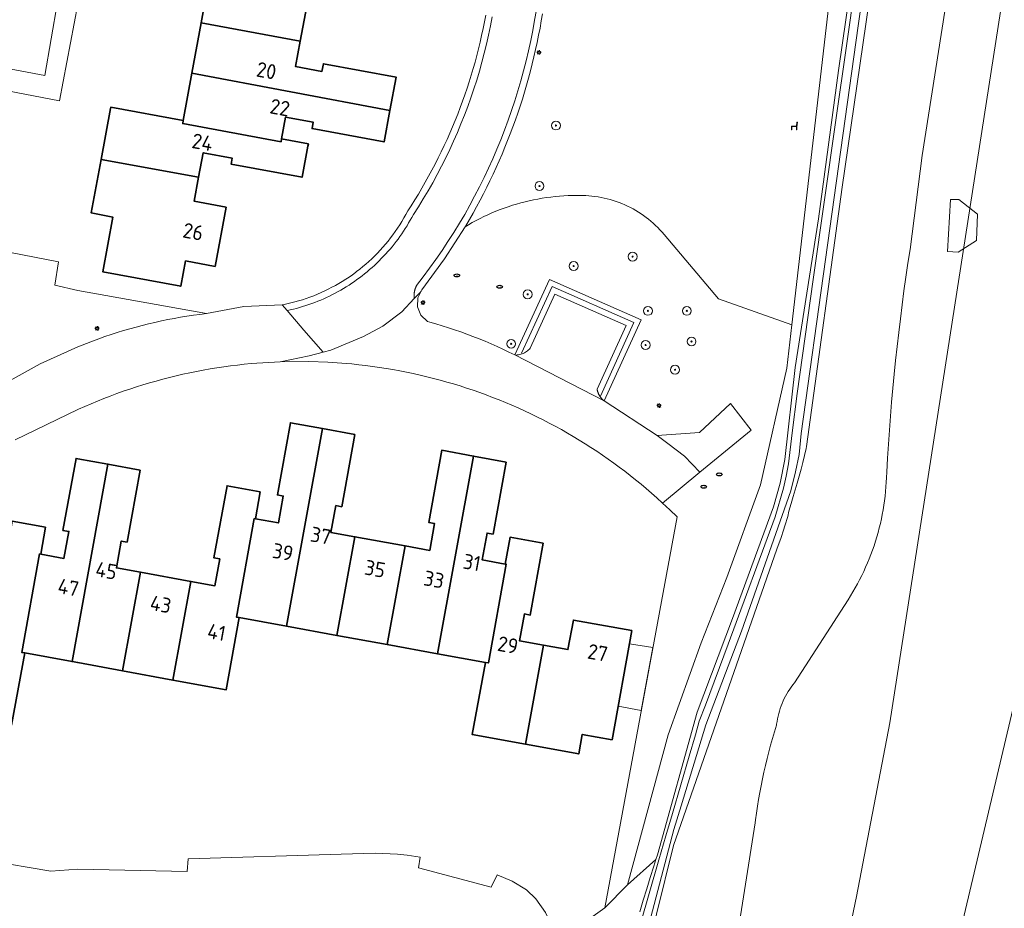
# Model space of a CAD drawing. Header units: metres. Extents: x 152610 to 160096, y 456114 to 462495.
# Tile 921 of 938: x 158995 to 159083, y 460601 to 460680. Entities that reach past the tile are written whole.
import ezdxf
from ezdxf.enums import TextEntityAlignment as Align

# ---------------------------------------------------------------- set-up
doc = ezdxf.new("R2010")
doc.units = ezdxf.units.M
doc.header["$LTSCALE"] = 0.5
doc.layers.get('0').update_dxf_attribs({"linetype": 'CONTINUOUS'})
for name, color, linetype, lineweight in [('B-PV-GK-BESCHOEIING-G', 251, 'GK-BESCHOEIING-SO', 18), ('B-PV-GR-BEPLANTING_CULTUUR_BOSPLANTSOEN-GV', 251, 'CONTINUOUS', 18), ('B-PV-GR-BOOM-S', 251, 'CONTINUOUS', 25), ('B-PV-GR-BOS_LOOF-GV', 251, 'CONTINUOUS', 13), ('B-PV-IE-MEUBILAIR-S', 251, 'CONTINUOUS', 25), ('B-PV-IE-MEUBILAIR_WEGMEUBILAIR-S', 251, 'CONTINUOUS', 25), ('B-PV-IE-TERREINAFSCHEIDING_KUNSTMATIG_MUUR-G', 251, 'IE-TERREINAFSCHEIDING_KUNSTMATIG-SO', 18), ('B-PV-OG-BEBOUWING-GV', 6, 'CONTINUOUS', 35), ('B-PV-OG-BEBOUWING-T18', 1, 'CONTINUOUS', 18), ('B-PV-OG-BEBOUWING_BUNKER-GV', 251, 'CONTINUOUS', 18), ('B-PV-OG-BEBOUWING_OVERBOUWING-GV', 251, 'CONTINUOUS', 18), ('B-PV-OG-TERREIN_BEGROEID-GV', 251, 'CONTINUOUS', 18), ('B-PV-OG-TERREIN_OEVER-GV', 251, 'CONTINUOUS', 18), ('B-PV-OG-WATER_SLOOT-GV', 251, 'CONTINUOUS', 18), ('B-PV-VH-HALFVERHARDING_GRAVEL-GV', 251, 'CONTINUOUS', 18), ('B-PV-VH-OPENVERHARDING_BETONELEMENT-GV', 251, 'CONTINUOUS', 18), ('B-PV-VH-OPENVERHARDING_BETONSTRAATSTEEN-GV', 251, 'CONTINUOUS', 18), ('B-PV-VH-OPENVERHARDING_STRAATBAKSTEEN-GV', 251, 'CONTINUOUS', 18)]:
    doc.layers.add(name, color=color, linetype=linetype, lineweight=lineweight)
doc.styles.add('NLCS-ISO', font='NLCS-ISO.ttf')
doc.styles.add('NLCS-ISO-M750-T18', font='NLCS-ISO.ttf', dxfattribs={"height": 1.35})
doc.linetypes.add('GK-BESCHOEIING-SO', pattern='A,18,-3,[1,NLCS.SHX,S=0.6,R=0,X=0,Y=0],-3', length=24)
doc.linetypes.add('IE-TERREINAFSCHEIDING_KUNSTMATIG-SO', pattern='A,4,[82,NLCS.SHX,S=0.75,R=90,X=0,Y=0],4,-2', length=10)

# ---------------------------------------------------------------- blocks, each defined once
blk = doc.blocks.new('SIE-MEUBILAIR_PAAL_LICHTMAST-SO')
for points in [[(-0.62, 0), (-1, 0)], [(-0.71, 0.71), (-0.44, 0.44)], [(0, 1), (0, 0.62)], [(0.44, 0.44), (0.71, 0.71)], [(1, 0), (0.62, 0)], [(-0.71, -0.71), (-0.44, -0.44)], [(0, -0.62), (0, -1)], [(0.44, -0.44), (0.71, -0.71)]]:
    blk.add_lwpolyline(points)
blk.add_circle((0, 0), 0.5)
blk = doc.blocks.new('SIE-MEUBILAIR_PUT_RIOOLPUT-SO')
blk.add_ellipse((0, 0), major_axis=(1.25, 0), ratio=0.54)
at = {"style": 'NLCS-ISO'}
blk.add_text('ri', height=0.75, dxfattribs=at).set_placement((-0.04, 0.07), align=Align.MIDDLE_CENTER)
blk = doc.blocks.new('SIE-WEG_ZITBANK-SO')
at = {"color": 0, "linetype": 'ByBlock', "lineweight": 18}
blk.add_lwpolyline([(-0.91, -1.63), (-0.91, -0.2), (1.09, -0.2), (1.09, -1.63), (1.29, -1.63), (1.29, -0.21), (1.54, 1.78), (1.33, 1.78), (1.11, 0), (-1.11, 0), (-1.11, -1.63)], close=True, dxfattribs=at)
blk = doc.blocks.new('SGR-BOOM_GBKN-SO')
at = {"linetype": 'ByBlock', "lineweight": 18}
h = blk.add_hatch(color=0, dxfattribs=at)
h.dxf.hatch_style = 1
edge = h.paths.add_edge_path()
edge.add_arc((0, 0), 0.25, 0, 360)
at = {"color": 0, "linetype": 'ByBlock', "lineweight": 18}
for radius in [2, 0.25]:
    blk.add_circle((0, 0), radius, dxfattribs=at)
at = {"color": 0, "linetype": 'ByBlock', "lineweight": 18, "style": 'NLCS-ISO'}
blk.add_attdef('SOORT', (2.5, 0), '', height=1.5, dxfattribs=at)

msp = doc.modelspace()

# ---------------------------------------------------------------- linework, layer by layer
at = {"layer": 'B-PV-GK-BESCHOEIING-G', "flags": 128}
for points in [[(159046.719, 459975.895), (159048.956, 459981.317), (159049.25, 459984.138), (159049.39, 459985.458), (159049.61, 459988.058), (159052.882, 459994.173), (159054.001, 460000), (159055.867, 460043.718), (159057.832, 460096.682), (159059.843, 460122.971), (159060.796, 460151.719), (159064.147, 460207.593), (159066.785, 460253.866), (159069.488, 460310.024), (159070.612, 460363.859), (159068.141, 460406.658), (159066.808, 460431.164), (159066.006, 460472.225), (159067.352, 460500), (159068.224, 460517.98), (159072.712, 460563.561), (159079.319, 460598.81), (159087.708, 460634.417), (159093.917, 460681.48), (159097.359, 460714.725), (159101.909, 460759.335), (159108.142, 460812.675), (159109.977, 460825.58), (159112.653, 460844.514), (159114.45, 460850.831), (159117.312, 460860.418), (159118.679, 460865.866), (159121.35, 460873.994), (159127.116, 460888.955), (159130.801, 460897.575)], [(159067.352, 460500), (159068.224, 460517.98), (159072.712, 460563.561), (159079.319, 460598.81), (159087.708, 460634.417), (159093.917, 460681.48), (159097.359, 460714.725), (159101.909, 460759.335), (159108.142, 460812.675), (159109.977, 460825.58), (159112.653, 460844.514), (159114.45, 460850.831), (159117.312, 460860.418), (159118.679, 460865.866), (159121.35, 460873.994), (159127.116, 460888.955), (159130.801, 460897.575)], [(158972.488, 460638.699), (158973.219, 460634.067), (158973.466, 460629.677), (158974.157, 460625.226), (158974.844, 460623.616), (158975.269, 460622.126), (158975.25, 460621.099), (158975.132, 460618.964), (158975.819, 460617.091), (158976.706, 460615.944), (158979.228, 460613.108), (158981.386, 460610.834), (158983.079, 460609.487), (158987.795, 460607.237), (158987.595, 460606.693), (158991.987, 460605.309), (158991.887, 460604.846), (158997.568, 460603.906), (159000, 460604.084), (159009.831, 460603.875), (159009.897, 460605.01), (159023.642, 460605.421), (159026.704, 460605.531), (159028.714, 460605.432), (159029.573, 460605.334), (159030.74, 460605.155), (159030.577, 460604.199), (159037.124, 460602.476), (159037.66, 460603.561), (159038.989, 460603.009), (159040.285, 460602.214), (159041.111, 460601.403), (159041.986, 460600.187), (159042.584, 460598.889), (159043.248, 460596.96), (159043.653, 460595.49), (159042.049, 460582.561), (159038.569, 460567.627), (159037.183, 460554.256), (159035.132, 460522.961), (159034.151, 460500), (159034.164, 460499.325), (159034.181, 460498.048), (159034.191, 460496.771), (159034.192, 460495.494), (159034.186, 460494.218), (159034.171, 460492.941), (159034.149, 460491.664), (159034.118, 460490.388), (159034.08, 460489.112), (159034.034, 460487.836), (159033.979, 460486.56), (159033.917, 460485.285), (159033.846, 460484.01), (159033.768, 460482.736), (159033.682, 460481.462), (159033.587, 460480.189), (159033.485, 460478.916), (159032.218, 460454.291), (159032.224, 460454.159), (159032.236, 460453.798), (159032.24, 460453.436), (159032.235, 460453.075), (159032.223, 460452.714), (159032.202, 460452.353), (159032.174, 460451.993), (159032.138, 460451.633), (159032.094, 460451.275), (159032.041, 460450.917), (159031.981, 460450.561), (159031.913, 460450.206), (159031.838, 460449.853), (159031.754, 460449.501), (159031.663, 460449.152), (159031.564, 460448.804), (159031.457, 460448.459), (159031.342, 460448.116), (159031.221, 460447.776), (159031.091, 460447.439), (159030.954, 460447.104), (159030.81, 460446.773), (159030.659, 460446.445), (159030.5, 460446.121), (159030.334, 460445.8), (159030.161, 460445.482), (159029.981, 460445.169), (159029.915, 460445.058), (159029.726, 460444.751), (159029.53, 460444.447), (159029.327, 460444.148), (159029.117, 460443.854), (159028.902, 460443.564), (159028.679, 460443.279), (159028.451, 460443), (159028.216, 460442.725), (159027.976, 460442.455), (159027.729, 460442.191), (159027.477, 460441.933), (159027.219, 460441.68), (159026.955, 460441.433), (159026.686, 460441.192), (159026.412, 460440.956), (159026.133, 460440.727), (159025.849, 460440.504), (159025.559, 460440.288), (159025.265, 460440.078), (159024.967, 460439.875), (159024.664, 460439.678), (159024.357, 460439.488), (159024.045, 460439.304), (159023.73, 460439.128), (159023.411, 460438.959), (159023.284, 460438.906), (159023.116, 460438.843), (159022.945, 460438.787), (159022.771, 460438.739), (159022.596, 460438.699), (159022.419, 460438.667), (159022.241, 460438.643), (159022.062, 460438.626), (159021.882, 460438.618), (159021.702, 460438.618), (159021.523, 460438.625), (159021.343, 460438.641), (159021.165, 460438.664), (159020.988, 460438.696), (159020.813, 460438.735), (159020.639, 460438.782), (159020.003, 460439.03), (159019.417, 460439.382), (159019.384, 460439.406), (159019.242, 460439.515), (159019.104, 460439.63), (159018.972, 460439.752), (159018.846, 460439.879), (159018.725, 460440.012), (159018.61, 460440.15), (159018.502, 460440.293), (159018.4, 460440.441), (159018.304, 460440.593), (159018.216, 460440.749), (159018.134, 460440.909), (159018.06, 460441.072), (159017.993, 460441.239), (159017.934, 460441.408), (159017.882, 460441.58), (159017.838, 460441.754), (159017.802, 460441.93), (159017.799, 460441.949), (159017.771, 460442.126), (159017.751, 460442.305), (159017.74, 460442.484), (159017.736, 460442.663), (159017.74, 460442.842), (159017.752, 460443.021), (159017.773, 460443.2), (159017.801, 460443.377), (159017.837, 460443.553), (159017.88, 460443.727), (159017.932, 460443.898), (159017.991, 460444.068), (159018.058, 460444.234), (159018.132, 460444.398), (159018.213, 460444.558), (159018.301, 460444.714), (159018.396, 460444.866), (159018.498, 460445.014), (159018.606, 460445.157), (159018.721, 460445.295), (159018.842, 460445.428), (159018.968, 460445.555), (159019.284, 460445.967), (159019.593, 460446.384), (159019.895, 460446.805), (159020.192, 460447.231), (159020.481, 460447.662), (159020.764, 460448.097), (159021.04, 460448.536), (159021.31, 460448.979), (159021.572, 460449.427), (159021.828, 460449.879), (159022.076, 460450.334), (159022.318, 460450.793), (159022.552, 460451.256), (159022.78, 460451.723), (159023, 460452.193), (159023.212, 460452.666), (159023.418, 460453.142), (159023.616, 460453.622), (159023.806, 460454.105), (159023.99, 460454.59), (159024.165, 460455.078), (159024.333, 460455.569), (159024.494, 460456.063), (159024.647, 460456.559), (159024.792, 460457.057), (159024.93, 460457.557), (159025.06, 460458.059), (159025.182, 460458.564), (159025.296, 460459.07), (159025.402, 460459.578), (159025.501, 460460.087), (159025.592, 460460.598), (159025.675, 460461.11), (159025.75, 460461.624), (159025.817, 460462.138), (159025.876, 460462.654), (159025.599, 460464.87), (159025.097, 460467.438), (159024.46, 460469.488), (159023.282, 460472.032), (159022.762, 460472.977), (159022.534, 460473.968), (159022.509, 460474.915), (159022.597, 460475.884), (159022.753, 460476.381), (159023.36, 460477.058), (159023.873, 460478.084), (159024.102, 460479.341), (159024.249, 460482.334), (159023.741, 460487.269), (159023.647, 460488.801), (159023.845, 460490.673), (159024.394, 460496.534), (159024.79, 460499.999), (159024.79, 460500), (159026.86, 460505.851), (159028.242, 460509.662), (159028.411, 460510.124), (159028.573, 460510.589), (159028.727, 460511.056), (159028.874, 460511.526), (159029.013, 460511.998), (159029.144, 460512.473), (159029.267, 460512.949), (159029.383, 460513.427), (159029.491, 460513.908), (159029.591, 460514.389), (159029.683, 460514.873), (159029.768, 460515.358), (159029.844, 460515.844), (159029.913, 460516.331), (159029.973, 460516.82), (159030.026, 460517.309), (159030.071, 460517.799), (159030.107, 460518.29), (159030.136, 460518.781), (159030.151, 460519.11), (159030.028, 460522.313), (159029.568, 460525.486), (159026.937, 460541.841), (159026.922, 460541.968), (159026.854, 460542.592), (159026.794, 460543.217), (159026.742, 460543.843), (159026.698, 460544.469), (159026.662, 460545.096), (159026.634, 460545.723), (159026.613, 460546.351), (159026.601, 460546.978), (159026.597, 460547.606), (159026.601, 460548.234), (159026.613, 460548.862), (159026.633, 460549.49), (159026.66, 460550.117), (159026.696, 460550.744), (159026.74, 460551.37), (159026.792, 460551.996), (159026.852, 460552.621), (159026.919, 460553.245), (159026.995, 460553.868), (159027.078, 460554.491), (159027.17, 460555.112), (159027.269, 460555.732), (159027.377, 460556.351), (159027.492, 460556.968), (159027.615, 460557.584), (159027.746, 460558.198), (159027.884, 460558.81), (159028.031, 460559.421), (159028.185, 460560.029), (159028.347, 460560.636), (159028.517, 460561.24), (159028.694, 460561.843), (159028.879, 460562.443), (159029.072, 460563.04), (159029.272, 460563.635), (159029.48, 460564.228), (159032.882, 460574.857), (159034.949, 460584.895)]]:
    msp.add_lwpolyline(points, dxfattribs=at)
at = {"layer": 'B-PV-GR-BEPLANTING_CULTUUR_BOSPLANTSOEN-GV', "flags": 128}
for points in [[(159063.009, 460568.472), (159069.908, 460601.61), (159072.91, 460617.227), (159089.629, 460724.842), (159093.773, 460762.104)], [(159068.459, 460690.836), (159064.089, 460652.97), (159063.641, 460649.09), (159061.29, 460638.617), (159058.278, 460630.293), (159055.955, 460624.425), (159052.993, 460616.152), (159049.356, 460602.669), (159051.898, 460604.937), (159052.042, 460605.38), (159055.612, 460618.175), (159058.762, 460626.597), (159062.462, 460636.637), (159063.043, 460638.748), (159063.484, 460640.893), (159064.403, 460649.145), (159066.493, 460662.501), (159068.295, 460675.811), (159070.956, 460694.276)], [(159077.826, 460681.168), (159075.791, 460668.187), (159074.718, 460659.757), (159074.527, 460658.514), (159074.345, 460657.27), (159074.17, 460656.025), (159074.004, 460654.778), (159073.845, 460653.531), (159073.694, 460652.283), (159073.551, 460651.034), (159073.416, 460649.784), (159073.289, 460648.532), (159073.17, 460647.281), (159073.059, 460646.028), (159072.956, 460644.775), (159072.861, 460643.521), (159072.774, 460642.267), (159072.694, 460641.012), (159072.623, 460639.757), (159072.597, 460639.254), (159072.597, 460639.248), (159072.578, 460638.833), (159072.552, 460638.418), (159072.517, 460638.004), (159072.474, 460637.591), (159072.424, 460637.179), (159072.365, 460636.768), (159072.299, 460636.358), (159072.225, 460635.949), (159072.142, 460635.542), (159072.053, 460635.136), (159071.955, 460634.732), (159071.849, 460634.331), (159071.736, 460633.931), (159071.615, 460633.534), (159071.487, 460633.139), (159071.351, 460632.746), (159071.207, 460632.356), (159071.056, 460631.969), (159070.897, 460631.585), (159070.731, 460631.205), (159070.558, 460630.827), (159070.378, 460630.453), (159070.19, 460630.082), (159069.995, 460629.715), (159069.794, 460629.352), (159069.585, 460628.993), (159069.369, 460628.638), (159069.147, 460628.287), (159064.345, 460620.823), (159064.194, 460620.634), (159064.05, 460620.44), (159063.913, 460620.241), (159063.782, 460620.038), (159063.657, 460619.831), (159063.54, 460619.62), (159063.429, 460619.405), (159063.326, 460619.186), (159063.231, 460618.964), (159063.142, 460618.739), (159063.061, 460618.511), (159062.988, 460618.281), (159062.922, 460618.049), (159062.864, 460617.814), (159062.814, 460617.577), (159062.772, 460617.339), (159062.737, 460617.1), (159062.726, 460617.006), (159062.541, 460616.411), (159062.363, 460615.814), (159062.194, 460615.215), (159062.032, 460614.613), (159061.878, 460614.01), (159061.731, 460613.404), (159061.592, 460612.797), (159061.461, 460612.188), (159061.338, 460611.577), (159061.223, 460610.965), (159061.116, 460610.351), (159061.016, 460609.736), (159060.924, 460609.12), (159060.841, 460608.503), (159060.807, 460608.234), (159058.814, 460595.502)], [(158993.388, 460647.681), (158996.621, 460649.482), (159000, 460650.994), (159000.24, 460651.093), (159000.784, 460651.31), (159001.33, 460651.52), (159001.879, 460651.723), (159002.43, 460651.918), (159002.985, 460652.105), (159003.541, 460652.285), (159004.101, 460652.457), (159004.662, 460652.622), (159005.226, 460652.778), (159005.792, 460652.927), (159006.359, 460653.069), (159006.929, 460653.202), (159007.5, 460653.328), (159008.073, 460653.446), (159008.648, 460653.556), (159009.224, 460653.658), (159009.802, 460653.753), (159010.38, 460653.839), (159010.96, 460653.917), (159011.541, 460653.988), (159000, 460656.073), (158997.926, 460656.546), (158998.273, 460658.648), (158989.467, 460660.334)], [(159050.464, 460600.257), (159050.765, 460601.286), (159051.073, 460602.313), (159051.388, 460603.338), (159051.711, 460604.36), (159051.898, 460604.937), (159049.356, 460602.669), (159047.315, 460600.606), (159043.043, 460597.556)]]:
    msp.add_lwpolyline(points, dxfattribs=at)
msp.add_lwpolyline([(159045.207, 460664.593), (159044.815, 460664.598), (159044.422, 460664.594), (159044.03, 460664.583), (159043.637, 460664.563), (159043.246, 460664.536), (159042.855, 460664.501), (159042.465, 460664.457), (159042.076, 460664.406), (159041.688, 460664.347), (159041.301, 460664.28), (159040.916, 460664.205), (159040.532, 460664.122), (159040.15, 460664.032), (159039.77, 460663.933), (159039.392, 460663.827), (159039.016, 460663.714), (159038.643, 460663.592), (159038.272, 460663.463), (159037.904, 460663.327), (159037.539, 460663.183), (159037.177, 460663.031), (159036.818, 460662.873), (159036.462, 460662.707), (159036.11, 460662.533), (159035.761, 460662.353), (159035.416, 460662.166), (159035.075, 460661.971), (159034.776, 460661.793), (159032.921, 460658.904), (159030.889, 460656.137), (159030.82, 460655.998), (159030.525, 460655.408), (159030.496, 460654.594), (159030.808, 460653.84), (159031.406, 460653.284), (159031.591, 460653.232), (159032.153, 460653.07), (159032.714, 460652.9), (159033.272, 460652.722), (159033.827, 460652.536), (159034.38, 460652.343), (159034.93, 460652.142), (159035.478, 460651.934), (159036.022, 460651.719), (159036.564, 460651.496), (159037.102, 460651.265), (159037.637, 460651.028), (159038.169, 460650.783), (159038.698, 460650.53), (159039.223, 460650.271), (159042.342, 460657.044), (159050.563, 460653.43), (159047.247, 460646.156), (159052.014, 460643.026), (159055.815, 460643.295), (159058.603, 460645.912), (159060.466, 460643.519), (159055.857, 460639.732), (159052.498, 460636.972), (159053.149, 460636.35), (159053.8, 460635.727), (159047.315, 460600.606), (159049.356, 460602.669), (159052.993, 460616.152), (159055.955, 460624.425), (159058.278, 460630.293), (159061.29, 460638.617), (159063.641, 460649.09), (159064.089, 460652.97), (159057.508, 460655.317), (159052.628, 460661.099), (159052.447, 460661.31), (159052.26, 460661.517), (159052.066, 460661.718), (159051.867, 460661.913), (159051.663, 460662.102), (159051.453, 460662.285), (159051.239, 460662.463), (159051.019, 460662.634), (159050.794, 460662.798), (159050.565, 460662.957), (159050.331, 460663.108), (159050.093, 460663.253), (159049.851, 460663.391), (159049.605, 460663.521), (159049.356, 460663.645), (159049.102, 460663.762), (159048.846, 460663.871), (159048.587, 460663.973), (159048.325, 460664.067), (159048.06, 460664.153), (159047.793, 460664.233), (159047.524, 460664.304), (159047.253, 460664.368), (159046.98, 460664.423), (159046.705, 460664.471), (159046.429, 460664.511), (159046.153, 460664.543), (159045.875, 460664.568), (159045.597, 460664.584), (159045.319, 460664.592)], close=True, dxfattribs=at)
at = {"layer": 'B-PV-GR-BOS_LOOF-GV', "flags": 128}
for points in [[(159066.808, 460431.164), (159066.006, 460472.225), (159067.352, 460500), (159068.224, 460517.98), (159072.712, 460563.561), (159079.319, 460598.81), (159087.708, 460634.417), (159093.917, 460681.48), (159097.359, 460714.725), (159101.909, 460759.335), (159106.644, 460799.858)], [(159082.166, 460762.588), (159080.175, 460756.206), (159079.514, 460750), (159076.677, 460723.392), (159071.567, 460685.583), (159068.616, 460665.358), (159065.416, 460642.047), (159065.375, 460641.861), (159065.234, 460641.238), (159065.085, 460640.617), (159064.928, 460639.998), (159064.764, 460639.381), (159064.591, 460638.766), (159064.411, 460638.153), (159064.223, 460637.543), (159064.028, 460636.935), (159063.844, 460636.236), (159063.736, 460635.768), (159063.483, 460634.913), (159063.357, 460634.543), (159063.14, 460633.859), (159062.752, 460632.833), (159053.466, 460606.203), (159050.432, 460593.869)], [(159093.773, 460762.104), (159089.629, 460724.842), (159072.91, 460617.227), (159069.908, 460601.61), (159063.009, 460568.472)], [(159058.814, 460595.502), (159060.807, 460608.234), (159060.841, 460608.503), (159060.924, 460609.12), (159061.016, 460609.736), (159061.116, 460610.351), (159061.223, 460610.965), (159061.338, 460611.577), (159061.461, 460612.188), (159061.592, 460612.797), (159061.731, 460613.404), (159061.878, 460614.01), (159062.032, 460614.613), (159062.194, 460615.215), (159062.363, 460615.814), (159062.541, 460616.411), (159062.726, 460617.006), (159062.737, 460617.1), (159062.772, 460617.339), (159062.814, 460617.577), (159062.864, 460617.814), (159062.922, 460618.049), (159062.988, 460618.281), (159063.061, 460618.511), (159063.142, 460618.739), (159063.231, 460618.964), (159063.326, 460619.186), (159063.429, 460619.405), (159063.54, 460619.62), (159063.657, 460619.831), (159063.782, 460620.038), (159063.913, 460620.241), (159064.05, 460620.44), (159064.194, 460620.634), (159064.345, 460620.823), (159069.147, 460628.287), (159069.369, 460628.638), (159069.585, 460628.993), (159069.794, 460629.352), (159069.995, 460629.715), (159070.19, 460630.082), (159070.378, 460630.453), (159070.558, 460630.827), (159070.731, 460631.205), (159070.897, 460631.585), (159071.056, 460631.969), (159071.207, 460632.356), (159071.351, 460632.746), (159071.487, 460633.139), (159071.615, 460633.534), (159071.736, 460633.931), (159071.849, 460634.331), (159071.955, 460634.732), (159072.053, 460635.136), (159072.142, 460635.542), (159072.225, 460635.949), (159072.299, 460636.358), (159072.365, 460636.768), (159072.424, 460637.179), (159072.474, 460637.591), (159072.517, 460638.004), (159072.552, 460638.418), (159072.578, 460638.833), (159072.597, 460639.248), (159072.597, 460639.254), (159072.623, 460639.757), (159072.694, 460641.012), (159072.774, 460642.267), (159072.861, 460643.521), (159072.956, 460644.775), (159073.059, 460646.028), (159073.17, 460647.281), (159073.289, 460648.532), (159073.416, 460649.784), (159073.551, 460651.034), (159073.694, 460652.283), (159073.845, 460653.531), (159074.004, 460654.778), (159074.17, 460656.025), (159074.345, 460657.27), (159074.527, 460658.514), (159074.718, 460659.757), (159075.791, 460668.187), (159077.826, 460681.168)]]:
    msp.add_lwpolyline(points, dxfattribs=at)
at = {"layer": 'B-PV-IE-TERREINAFSCHEIDING_KUNSTMATIG_MUUR-G', "flags": 128}
msp.add_lwpolyline([(159039.827, 460650.436), (159042.601, 460656.434), (159049.922, 460653.201), (159046.923, 460646.584)], dxfattribs=at)
at = {"layer": 'B-PV-OG-BEBOUWING-GV', "flags": 128}
for points in [[(159020.787, 460682.885), (159011.891, 460684.578), (159011.076, 460680.111), (159019.966, 460678.454)], [(159019.966, 460678.454), (159011.076, 460680.111), (159010.249, 460675.578), (159028.013, 460672.233), (159028.569, 460675.228), (159022.049, 460676.438), (159021.919, 460675.738), (159019.544, 460676.179)], [(159028.013, 460672.233), (159010.249, 460675.578), (159009.472, 460671.322), (159009.423, 460671.056), (159018.247, 460669.42), (159018.299, 460669.697), (159018.66, 460671.641), (159021.134, 460671.182), (159021.029, 460670.615), (159027.491, 460669.417)], [(159009.472, 460671.322), (159002.962, 460672.528), (159002.94, 460672.403), (159002.09, 460667.818), (159010.848, 460666.244), (159011.255, 460668.441), (159013.853, 460667.96), (159013.754, 460667.424), (159020.141, 460666.239), (159020.66, 460669.028), (159020.7, 460669.251), (159018.299, 460669.697), (159018.247, 460669.42), (159009.423, 460671.056)], [(159010.848, 460666.244), (159002.09, 460667.818), (159001.201, 460663.025), (159003.144, 460662.665), (159002.234, 460657.743), (159009.247, 460656.445), (159009.669, 460658.723), (159012.32, 460658.232), (159013.305, 460663.548), (159010.447, 460664.078)], [(159021.979, 460643.651), (159019.093, 460644.176), (159017.913, 460637.695), (159018.443, 460637.599), (159018.003, 460635.183), (159015.941, 460635.558), (159015.844, 460635.576), (159014.234, 460626.722), (159014.498, 460626.674), (159018.75, 460625.901)], [(159024.876, 460643.124), (159021.979, 460643.651), (159018.75, 460625.901), (159023.267, 460625.08), (159024.878, 460633.934), (159022.727, 460634.325), (159023.166, 460636.74), (159023.696, 460636.642)], [(159035.53, 460641.187), (159032.679, 460641.705), (159031.503, 460635.226), (159032.032, 460635.129), (159031.592, 460632.714), (159029.381, 460633.116), (159027.763, 460624.262), (159032.301, 460623.437)], [(159000, 460640.955), (158999.844, 460640.983), (158998.666, 460634.512), (158999.196, 460634.416), (158998.757, 460632), (158996.673, 460632.381), (158996.574, 460632.399), (158994.964, 460623.55), (158995.235, 460623.501), (158999.481, 460622.725), (159002.708, 460640.462)], [(159005.608, 460639.933), (159002.708, 460640.462), (158999.481, 460622.725), (159000, 460622.63), (159004.025, 460621.895), (159005.635, 460630.747), (159003.461, 460631.142), (159003.9, 460633.558), (159004.431, 460633.461)], [(159038.454, 460640.655), (159035.53, 460641.187), (159032.301, 460623.437), (159036.592, 460622.657), (159036.857, 460622.609), (159038.467, 460631.464), (159038.369, 460631.482), (159036.306, 460631.856), (159036.745, 460634.272), (159037.276, 460634.175)], [(159016.381, 460637.974), (159013.396, 460638.517), (159012.218, 460632.046), (159012.748, 460631.95), (159012.309, 460629.534), (159010.151, 460629.926), (159008.541, 460621.071), (159013.32, 460620.199), (159014.498, 460626.674), (159014.234, 460626.722), (159015.844, 460635.576), (159015.941, 460635.558)], [(158997.114, 460634.792), (158994.121, 460635.34), (158992.94, 460628.868), (158993.472, 460628.772), (158993.031, 460626.356), (158990.871, 460626.75), (158989.259, 460617.894), (158994.052, 460617.019), (158995.235, 460623.501), (158994.964, 460623.55), (158996.574, 460632.399), (158996.673, 460632.381)], [(159029.381, 460633.116), (159024.878, 460633.934), (159023.267, 460625.08), (159027.763, 460624.262)], [(159041.793, 460633.356), (159038.808, 460633.896), (159038.369, 460631.482), (159038.467, 460631.464), (159036.857, 460622.609), (159036.592, 460622.657), (159035.414, 460616.174), (159040.196, 460615.305), (159041.817, 460624.199), (159039.652, 460624.592), (159040.091, 460627.008), (159040.623, 460626.911)], [(159010.151, 460629.926), (159005.635, 460630.747), (159004.025, 460621.895), (159008.541, 460621.071)], [(159049.751, 460625.506), (159044.492, 460626.461), (159044.007, 460623.801), (159041.817, 460624.199), (159040.196, 460615.305), (159044.978, 460614.435), (159045.294, 460616.184), (159047.966, 460615.698)]]:
    msp.add_lwpolyline(points, close=True, dxfattribs=at)
at = {"layer": 'B-PV-OG-BEBOUWING_BUNKER-GV', "flags": 128}
msp.add_lwpolyline([(159078.36, 460664.244), (159078.089, 460659.579), (159079.038, 460659.52), (159080.682, 460660.566), (159080.776, 460662.918), (159079.102, 460664.249)], close=True, dxfattribs=at)
at = {"layer": 'B-PV-OG-BEBOUWING_OVERBOUWING-GV', "flags": 128}
msp.add_lwpolyline([(159051.632, 460623.986), (159049.538, 460624.333), (159048.515, 460618.716), (159050.59, 460618.343)], close=True, dxfattribs=at)
at = {"layer": 'B-PV-OG-TERREIN_BEGROEID-GV', "flags": 128}
msp.add_lwpolyline([(159041.72, 460680.928), (159041.612, 460680.279), (159041.496, 460679.632), (159041.372, 460678.986), (159041.241, 460678.342), (159041.102, 460677.699), (159040.955, 460677.058), (159040.8, 460676.419), (159040.637, 460675.782), (159040.467, 460675.147), (159040.289, 460674.514), (159040.103, 460673.883), (159039.909, 460673.254), (159039.708, 460672.628), (159039.5, 460672.005), (159039.283, 460671.384), (159039.06, 460670.765), (159038.828, 460670.15), (159038.59, 460669.537), (159038.343, 460668.927), (159038.09, 460668.321), (159037.829, 460667.717), (159037.56, 460667.117), (159037.285, 460666.519), (159037.002, 460665.926), (159036.712, 460665.336), (159036.415, 460664.749), (159036.111, 460664.166), (159035.799, 460663.587), (159035.481, 460663.012), (159035.156, 460662.44), (159034.823, 460661.872), (159034.776, 460661.793), (159035.075, 460661.971), (159035.416, 460662.166), (159035.761, 460662.353), (159036.11, 460662.533), (159036.462, 460662.707), (159036.818, 460662.873), (159037.177, 460663.031), (159037.539, 460663.183), (159037.904, 460663.327), (159038.272, 460663.463), (159038.643, 460663.592), (159039.016, 460663.714), (159039.392, 460663.827), (159039.77, 460663.933), (159040.15, 460664.032), (159040.532, 460664.122), (159040.916, 460664.205), (159041.301, 460664.28), (159041.688, 460664.347), (159042.076, 460664.406), (159042.465, 460664.457), (159042.855, 460664.501), (159043.246, 460664.536), (159043.637, 460664.563), (159044.03, 460664.583), (159044.422, 460664.594), (159044.815, 460664.598), (159045.207, 460664.593), (159045.319, 460664.592), (159045.597, 460664.584), (159045.875, 460664.568), (159046.153, 460664.543), (159046.429, 460664.511), (159046.705, 460664.471), (159046.98, 460664.423), (159047.253, 460664.368), (159047.524, 460664.304), (159047.793, 460664.233), (159048.06, 460664.153), (159048.325, 460664.067), (159048.587, 460663.973), (159048.846, 460663.871), (159049.102, 460663.762), (159049.356, 460663.645), (159049.605, 460663.521), (159049.851, 460663.391), (159050.093, 460663.253), (159050.331, 460663.108), (159050.565, 460662.957), (159050.794, 460662.798), (159051.019, 460662.634), (159051.239, 460662.463), (159051.453, 460662.285), (159051.663, 460662.102), (159051.867, 460661.913), (159052.066, 460661.718), (159052.26, 460661.517), (159052.447, 460661.31), (159052.628, 460661.099), (159057.508, 460655.317), (159064.089, 460652.97), (159068.459, 460690.836)], dxfattribs=at)
at = {"layer": 'B-PV-OG-TERREIN_OEVER-GV', "flags": 128}
for points in [[(159050.432, 460593.869), (159053.466, 460606.203), (159062.752, 460632.833), (159063.14, 460633.859), (159063.357, 460634.543), (159063.483, 460634.913), (159063.736, 460635.768), (159063.844, 460636.236), (159064.028, 460636.935), (159064.223, 460637.543), (159064.411, 460638.153), (159064.591, 460638.766), (159064.764, 460639.381), (159064.928, 460639.998), (159065.085, 460640.617), (159065.234, 460641.238), (159065.375, 460641.861), (159065.416, 460642.047), (159068.616, 460665.358), (159071.567, 460685.583), (159076.677, 460723.392), (159079.514, 460750), (159080.175, 460756.206), (159081.739, 460770.88)], [(159080.197, 460771.045), (159077.788, 460750), (159076.002, 460734.401), (159074.83, 460724.447), (159073.756, 460713.677), (159073.029, 460708.095), (159070.956, 460694.276), (159068.295, 460675.811), (159066.493, 460662.501), (159064.403, 460649.145), (159063.484, 460640.893), (159063.043, 460638.748), (159062.462, 460636.637), (159058.762, 460626.597), (159055.612, 460618.175), (159052.042, 460605.38), (159051.898, 460604.937), (159051.711, 460604.36), (159051.388, 460603.338), (159051.073, 460602.313), (159050.765, 460601.286), (159050.464, 460600.257)], [(159081.204, 460770.605), (159079.245, 460751.998), (159076.993, 460730.863), (159074.987, 460714.363), (159074.563, 460711.041), (159072.625, 460697.994), (159070.066, 460679.825), (159067.117, 460658.853), (159064.934, 460643.212), (159064.754, 460641.332), (159064.445, 460639.76), (159064.006, 460638.059), (159059.572, 460625.451), (159056.388, 460617.041), (159054.179, 460609.781), (159053.496, 460607.642), (159050.635, 460596.67)], [(159049.679, 460596.249), (159052.165, 460604.92), (159052.783, 460607.059), (159053.4, 460609.084), (159054.895, 460614.222), (159055.448, 460616.15), (159055.789, 460617.365), (159056.341, 460618.808), (159058.387, 460624.285), (159062.594, 460635.742), (159063.342, 460638.319), (159063.585, 460639.372), (159063.813, 460640.506), (159064.123, 460643.278), (159064.596, 460646.795), (159066.014, 460657.038), (159068.067, 460671.365), (159069.012, 460678.027), (159071.391, 460694.931)]]:
    msp.add_lwpolyline(points, dxfattribs=at)
at = {"layer": 'B-PV-OG-WATER_SLOOT-GV', "flags": 128}
for points in [[(159106.644, 460799.858), (159101.909, 460759.335), (159097.359, 460714.725), (159093.917, 460681.48), (159087.708, 460634.417), (159079.319, 460598.81), (159072.712, 460563.561), (159068.224, 460517.98), (159067.352, 460500), (159066.006, 460472.225), (159066.808, 460431.164)], [(159050.635, 460596.67), (159053.496, 460607.642), (159054.179, 460609.781), (159056.388, 460617.041), (159059.572, 460625.451), (159064.006, 460638.059), (159064.445, 460639.76), (159064.754, 460641.332), (159064.934, 460643.212), (159067.117, 460658.853), (159070.066, 460679.825), (159072.625, 460697.994), (159074.563, 460711.041), (159074.987, 460714.363), (159076.993, 460730.863), (159079.245, 460751.998), (159081.204, 460770.605)], [(159071.391, 460694.931), (159069.012, 460678.027), (159068.067, 460671.365), (159066.014, 460657.038), (159064.596, 460646.795), (159064.123, 460643.278), (159063.813, 460640.506), (159063.585, 460639.372), (159063.342, 460638.319), (159062.594, 460635.742), (159058.387, 460624.285), (159056.341, 460618.808), (159055.789, 460617.365), (159055.448, 460616.15), (159054.895, 460614.222), (159053.4, 460609.084), (159052.783, 460607.059), (159052.165, 460604.92), (159049.679, 460596.249)], [(159041.986, 460600.187), (159041.111, 460601.403), (159040.285, 460602.214), (159038.989, 460603.009), (159037.66, 460603.561), (159037.124, 460602.476), (159030.577, 460604.199), (159030.74, 460605.155), (159029.573, 460605.334), (159028.714, 460605.432), (159026.704, 460605.531), (159023.642, 460605.421), (159009.897, 460605.01), (159009.831, 460603.875), (159000, 460604.084), (158997.568, 460603.906), (158991.887, 460604.846)]]:
    msp.add_lwpolyline(points, dxfattribs=at)
at = {"layer": 'B-PV-VH-HALFVERHARDING_GRAVEL-GV', "flags": 128}
for points in [[(158990.55, 460713.326), (158995.712, 460704.624), (158993.814, 460694.336), (158998.747, 460685.298), (158997.044, 460675.385), (158992.395, 460676.252)], [(158992.097, 460674.3), (158998.352, 460673.109), (159000, 460681.78)]]:
    msp.add_lwpolyline(points, dxfattribs=at)
at = {"layer": 'B-PV-VH-OPENVERHARDING_BETONELEMENT-GV', "flags": 128}
msp.add_lwpolyline([(159049.233, 460652.922), (159042.84, 460655.733), (159040.599, 460650.87), (159040.543, 460650.804), (159040.464, 460650.722), (159040.38, 460650.646), (159040.291, 460650.576), (159040.197, 460650.512), (159040.099, 460650.455), (159039.997, 460650.405), (159039.892, 460650.363), (159039.784, 460650.328), (159039.674, 460650.301), (159039.562, 460650.281), (159039.45, 460650.27), (159039.336, 460650.266), (159039.223, 460650.271), (159047.247, 460646.156), (159047.224, 460646.174), (159047.202, 460646.192), (159047.179, 460646.21), (159047.158, 460646.229), (159047.136, 460646.249), (159047.115, 460646.268), (159047.094, 460646.288), (159047.073, 460646.309), (159047.053, 460646.33), (159047.034, 460646.351), (159047.014, 460646.372), (159046.995, 460646.394), (159046.977, 460646.416), (159046.959, 460646.439), (159046.941, 460646.462), (159046.923, 460646.485), (159046.906, 460646.508), (159046.89, 460646.532), (159046.874, 460646.556), (159046.858, 460646.58), (159046.843, 460646.605), (159046.835, 460646.617), (159046.828, 460646.63), (159046.813, 460646.655), (159046.799, 460646.68), (159046.786, 460646.705), (159046.773, 460646.731), (159046.76, 460646.757), (159046.748, 460646.784), (159046.736, 460646.81), (159046.725, 460646.837), (159046.714, 460646.864), (159046.704, 460646.891), (159046.694, 460646.918), (159046.685, 460646.945), (159046.676, 460646.973), (159046.668, 460647.001), (159046.66, 460647.028), (159046.652, 460647.056), (159046.646, 460647.084), (159046.639, 460647.113), (159046.633, 460647.141), (159046.628, 460647.17), (159046.623, 460647.198)], close=True, dxfattribs=at)
at = {"layer": 'B-PV-VH-OPENVERHARDING_BETONSTRAATSTEEN-GV', "flags": 128}
msp.add_lwpolyline([(159050.563, 460653.43), (159042.342, 460657.044), (159039.223, 460650.271), (159039.336, 460650.266), (159039.45, 460650.27), (159039.562, 460650.281), (159039.674, 460650.301), (159039.784, 460650.328), (159039.892, 460650.363), (159039.997, 460650.405), (159040.099, 460650.455), (159040.197, 460650.512), (159040.291, 460650.576), (159040.38, 460650.646), (159040.464, 460650.722), (159040.543, 460650.804), (159040.599, 460650.87), (159042.84, 460655.733), (159049.233, 460652.922), (159046.623, 460647.198), (159046.628, 460647.17), (159046.633, 460647.141), (159046.639, 460647.113), (159046.646, 460647.084), (159046.652, 460647.056), (159046.66, 460647.028), (159046.668, 460647.001), (159046.676, 460646.973), (159046.685, 460646.945), (159046.694, 460646.918), (159046.704, 460646.891), (159046.714, 460646.864), (159046.725, 460646.837), (159046.736, 460646.81), (159046.748, 460646.784), (159046.76, 460646.757), (159046.773, 460646.731), (159046.786, 460646.705), (159046.799, 460646.68), (159046.813, 460646.655), (159046.828, 460646.63), (159046.835, 460646.617), (159046.843, 460646.605), (159046.858, 460646.58), (159046.874, 460646.556), (159046.89, 460646.532), (159046.906, 460646.508), (159046.923, 460646.485), (159046.941, 460646.462), (159046.959, 460646.439), (159046.977, 460646.416), (159046.995, 460646.394), (159047.014, 460646.372), (159047.034, 460646.351), (159047.053, 460646.33), (159047.073, 460646.309), (159047.094, 460646.288), (159047.115, 460646.268), (159047.136, 460646.249), (159047.158, 460646.229), (159047.179, 460646.21), (159047.202, 460646.192), (159047.224, 460646.174), (159047.247, 460646.156)], close=True, dxfattribs=at)
at = {"layer": 'B-PV-VH-OPENVERHARDING_STRAATBAKSTEEN-GV', "flags": 128}
for points in [[(159037.203, 460680.657), (159037.047, 460679.834), (159036.877, 460679.014), (159036.692, 460678.198), (159036.494, 460677.385), (159036.281, 460676.575), (159036.054, 460675.769), (159035.813, 460674.967), (159035.558, 460674.169), (159035.289, 460673.376), (159035.006, 460672.588), (159034.71, 460671.805), (159034.4, 460671.027), (159034.077, 460670.255), (159033.74, 460669.488), (159033.39, 460668.728), (159033.027, 460667.973), (159032.651, 460667.225), (159032.262, 460666.484), (159031.859, 460665.749), (159031.445, 460665.022), (159031.017, 460664.302), (159030.577, 460663.59), (159030.125, 460662.885), (159029.989, 460662.63), (159029.848, 460662.378), (159029.703, 460662.128), (159029.554, 460661.88), (159029.401, 460661.635), (159029.244, 460661.393), (159029.082, 460661.153), (159028.916, 460660.916), (159028.747, 460660.683), (159028.573, 460660.452), (159028.395, 460660.224), (159028.214, 460659.999), (159028.028, 460659.777), (159027.839, 460659.559), (159027.646, 460659.344), (159027.45, 460659.132), (159027.249, 460658.923), (159027.046, 460658.718), (159026.839, 460658.517), (159026.628, 460658.319), (159026.414, 460658.125), (159026.197, 460657.934), (159025.976, 460657.747), (159025.753, 460657.564), (159025.526, 460657.385), (159025.296, 460657.21), (159025.064, 460657.04), (159024.829, 460656.873), (159024.591, 460656.711), (159024.35, 460656.553), (159024.107, 460656.399), (159023.861, 460656.249), (159023.612, 460656.104), (159023.361, 460655.962), (159023.108, 460655.826), (159022.852, 460655.693), (159022.595, 460655.565), (159022.335, 460655.441), (159022.073, 460655.322), (159021.808, 460655.207), (159021.542, 460655.097), (159021.274, 460654.991), (159021.005, 460654.89), (159020.733, 460654.794), (159020.46, 460654.702), (159020.186, 460654.615), (159019.91, 460654.533), (159019.633, 460654.456), (159019.354, 460654.383), (159019.074, 460654.315), (159018.793, 460654.252), (159020.303, 460652.513), (159022.021, 460650.535), (159022.708, 460650.716), (159025.657, 460651.936), (159027.385, 460652.852), (159029.08, 460654.139), (159030.209, 460655.345), (159030.205, 460655.377), (159030.201, 460655.409), (159030.197, 460655.442), (159030.194, 460655.474), (159030.192, 460655.506), (159030.191, 460655.539), (159030.19, 460655.571), (159030.189, 460655.604), (159030.189, 460655.636), (159030.19, 460655.669), (159030.191, 460655.701), (159030.193, 460655.734), (159030.195, 460655.766), (159030.198, 460655.798), (159030.201, 460655.831), (159030.205, 460655.863), (159030.21, 460655.895), (159030.215, 460655.927), (159030.221, 460655.959), (159030.227, 460655.991), (159030.234, 460656.023), (159030.242, 460656.054), (159030.249, 460656.086), (159030.258, 460656.117), (159030.267, 460656.148), (159030.277, 460656.179), (159030.287, 460656.21), (159030.297, 460656.241), (159030.309, 460656.271), (159030.32, 460656.302), (159030.333, 460656.332), (159030.345, 460656.361), (159030.359, 460656.391), (159030.372, 460656.42), (159030.387, 460656.449), (159030.402, 460656.478), (159030.417, 460656.507), (159031.008, 460657.276), (159031.586, 460658.055), (159032.15, 460658.845), (159032.699, 460659.644), (159033.234, 460660.454), (159033.755, 460661.272), (159034.261, 460662.1), (159034.731, 460662.904), (159035.187, 460663.717), (159035.628, 460664.537), (159036.056, 460665.365), (159036.468, 460666.2), (159036.867, 460667.043), (159037.25, 460667.891), (159037.619, 460668.747), (159037.972, 460669.609), (159038.311, 460670.477), (159038.634, 460671.351), (159038.942, 460672.23), (159039.235, 460673.114), (159039.512, 460674.004), (159039.774, 460674.898), (159040.02, 460675.796), (159040.251, 460676.699), (159040.465, 460677.605), (159040.664, 460678.516), (159040.847, 460679.429), (159041.014, 460680.346), (159041.165, 460681.265)], [(159041.165, 460681.265), (159041.014, 460680.346), (159040.847, 460679.429), (159040.664, 460678.516), (159040.465, 460677.605), (159040.251, 460676.699), (159040.02, 460675.796), (159039.774, 460674.898), (159039.512, 460674.004), (159039.235, 460673.114), (159038.942, 460672.23), (159038.634, 460671.351), (159038.311, 460670.477), (159037.972, 460669.609), (159037.619, 460668.747), (159037.25, 460667.891), (159036.867, 460667.043), (159036.468, 460666.2), (159036.056, 460665.365), (159035.628, 460664.537), (159035.187, 460663.717), (159034.731, 460662.904), (159034.261, 460662.1), (159033.755, 460661.272), (159033.234, 460660.454), (159032.699, 460659.644), (159032.15, 460658.845), (159031.586, 460658.055), (159031.008, 460657.276), (159030.417, 460656.507), (159030.402, 460656.478), (159030.387, 460656.449), (159030.372, 460656.42), (159030.359, 460656.391), (159030.345, 460656.361), (159030.333, 460656.332), (159030.32, 460656.302), (159030.309, 460656.271), (159030.297, 460656.241), (159030.287, 460656.21), (159030.277, 460656.179), (159030.267, 460656.148), (159030.258, 460656.117), (159030.249, 460656.086), (159030.242, 460656.054), (159030.234, 460656.023), (159030.227, 460655.991), (159030.221, 460655.959), (159030.215, 460655.927), (159030.21, 460655.895), (159030.205, 460655.863), (159030.201, 460655.831), (159030.198, 460655.798), (159030.195, 460655.766), (159030.193, 460655.734), (159030.191, 460655.701), (159030.19, 460655.669), (159030.189, 460655.636), (159030.189, 460655.604), (159030.19, 460655.571), (159030.191, 460655.539), (159030.192, 460655.506), (159030.194, 460655.474), (159030.197, 460655.442), (159030.201, 460655.409), (159030.205, 460655.377), (159030.209, 460655.345), (159030.723, 460655.894), (159030.82, 460655.998), (159030.889, 460656.137), (159032.921, 460658.904), (159034.776, 460661.793), (159034.823, 460661.872), (159035.156, 460662.44), (159035.481, 460663.012), (159035.799, 460663.587), (159036.111, 460664.166), (159036.415, 460664.749), (159036.712, 460665.336), (159037.002, 460665.926), (159037.285, 460666.519), (159037.56, 460667.117), (159037.829, 460667.717), (159038.09, 460668.321), (159038.343, 460668.927), (159038.59, 460669.537), (159038.828, 460670.15), (159039.06, 460670.765), (159039.283, 460671.384), (159039.5, 460672.005), (159039.708, 460672.628), (159039.909, 460673.254), (159040.103, 460673.883), (159040.289, 460674.514), (159040.467, 460675.147), (159040.637, 460675.782), (159040.8, 460676.419), (159040.955, 460677.058), (159041.102, 460677.699), (159041.241, 460678.342), (159041.372, 460678.986), (159041.496, 460679.632), (159041.612, 460680.279), (159041.72, 460680.928)], [(159036.619, 460680.794), (159036.506, 460680.188), (159036.385, 460679.584), (159036.256, 460678.981), (159036.119, 460678.38), (159035.975, 460677.781), (159035.823, 460677.183), (159035.663, 460676.588), (159035.495, 460675.995), (159035.32, 460675.404), (159035.137, 460674.816), (159034.946, 460674.23), (159034.748, 460673.646), (159034.542, 460673.065), (159034.329, 460672.487), (159034.108, 460671.911), (159033.88, 460671.339), (159033.644, 460670.769), (159033.401, 460670.203), (159033.151, 460669.639), (159032.893, 460669.08), (159032.628, 460668.523), (159032.356, 460667.97), (159032.077, 460667.421), (159031.791, 460666.875), (159031.497, 460666.333), (159031.197, 460665.795), (159030.889, 460665.26), (159030.575, 460664.73), (159030.254, 460664.204), (159029.926, 460663.682), (159029.623, 460663.213), (159029.454, 460662.896), (159029.278, 460662.582), (159029.095, 460662.272), (159028.906, 460661.967), (159028.709, 460661.665), (159028.506, 460661.369), (159028.296, 460661.076), (159028.08, 460660.789), (159027.858, 460660.506), (159027.629, 460660.229), (159027.394, 460659.956), (159027.154, 460659.689), (159026.907, 460659.428), (159026.655, 460659.172), (159026.396, 460658.921), (159026.133, 460658.676), (159025.864, 460658.438), (159025.59, 460658.205), (159025.31, 460657.978), (159025.026, 460657.758), (159024.937, 460657.691), (159024.646, 460657.479), (159024.351, 460657.273), (159024.052, 460657.075), (159023.748, 460656.882), (159023.44, 460656.697), (159023.127, 460656.519), (159022.811, 460656.347), (159022.491, 460656.183), (159022.168, 460656.025), (159021.841, 460655.876), (159021.511, 460655.733), (159021.178, 460655.598), (159020.842, 460655.47), (159020.503, 460655.349), (159020.161, 460655.236), (159019.817, 460655.131), (159019.471, 460655.034), (159019.123, 460654.944), (159018.773, 460654.862), (159018.421, 460654.788), (159018.341, 460654.772), (159018.793, 460654.252), (159019.074, 460654.315), (159019.354, 460654.383), (159019.633, 460654.456), (159019.91, 460654.533), (159020.186, 460654.615), (159020.46, 460654.702), (159020.733, 460654.794), (159021.005, 460654.89), (159021.274, 460654.991), (159021.542, 460655.097), (159021.808, 460655.207), (159022.073, 460655.322), (159022.335, 460655.441), (159022.595, 460655.565), (159022.852, 460655.693), (159023.108, 460655.826), (159023.361, 460655.962), (159023.612, 460656.104), (159023.861, 460656.249), (159024.107, 460656.399), (159024.35, 460656.553), (159024.591, 460656.711), (159024.829, 460656.873), (159025.064, 460657.04), (159025.296, 460657.21), (159025.526, 460657.385), (159025.753, 460657.564), (159025.976, 460657.747), (159026.197, 460657.934), (159026.414, 460658.125), (159026.628, 460658.319), (159026.839, 460658.517), (159027.046, 460658.718), (159027.249, 460658.923), (159027.45, 460659.132), (159027.646, 460659.344), (159027.839, 460659.559), (159028.028, 460659.777), (159028.214, 460659.999), (159028.395, 460660.224), (159028.573, 460660.452), (159028.747, 460660.683), (159028.916, 460660.916), (159029.082, 460661.153), (159029.244, 460661.393), (159029.401, 460661.635), (159029.554, 460661.88), (159029.703, 460662.128), (159029.848, 460662.378), (159029.989, 460662.63), (159030.125, 460662.885), (159030.577, 460663.59), (159031.017, 460664.302), (159031.445, 460665.022), (159031.859, 460665.749), (159032.262, 460666.484), (159032.651, 460667.225), (159033.027, 460667.973), (159033.39, 460668.728), (159033.74, 460669.488), (159034.077, 460670.255), (159034.4, 460671.027), (159034.71, 460671.805), (159035.006, 460672.588), (159035.289, 460673.376), (159035.558, 460674.169), (159035.813, 460674.967), (159036.054, 460675.769), (159036.281, 460676.575), (159036.494, 460677.385), (159036.692, 460678.198), (159036.877, 460679.014), (159037.047, 460679.834), (159037.203, 460680.657)], [(158994.382, 460642.661), (159000.001, 460645.37), (159000.053, 460645.394), (159000.619, 460645.646), (159001.188, 460645.891), (159001.76, 460646.129), (159002.336, 460646.36), (159002.914, 460646.582), (159003.495, 460646.798), (159004.079, 460647.006), (159004.666, 460647.207), (159005.255, 460647.399), (159005.846, 460647.585), (159006.44, 460647.762), (159007.036, 460647.932), (159007.635, 460648.094), (159008.235, 460648.249), (159008.837, 460648.396), (159009.441, 460648.534), (159010.047, 460648.666), (159010.654, 460648.789), (159011.263, 460648.904), (159011.874, 460649.012), (159012.486, 460649.111), (159013.099, 460649.203), (159013.713, 460649.287), (159014.328, 460649.363), (159014.944, 460649.431), (159015.561, 460649.491), (159018.155, 460649.657), (159020.776, 460650.208), (159022.021, 460650.535), (159020.303, 460652.513), (159018.793, 460654.252), (159018.341, 460654.772), (159014.913, 460654.623), (159011.541, 460653.988), (159010.96, 460653.917), (159010.38, 460653.839), (159009.802, 460653.753), (159009.224, 460653.658), (159008.648, 460653.556), (159008.073, 460653.446), (159007.5, 460653.328), (159006.929, 460653.202), (159006.359, 460653.069), (159005.792, 460652.927), (159005.226, 460652.778), (159004.662, 460652.622), (159004.101, 460652.457), (159003.541, 460652.285), (159002.985, 460652.105), (159002.43, 460651.918), (159001.879, 460651.723), (159001.33, 460651.52), (159000.784, 460651.31), (159000.24, 460651.093), (159000, 460650.994), (158996.621, 460649.482), (158993.388, 460647.681)]]:
    msp.add_lwpolyline(points, dxfattribs=at)
for points in [[(159030.525, 460655.408), (159030.82, 460655.998), (159030.723, 460655.894), (159030.209, 460655.345), (159029.08, 460654.139), (159027.385, 460652.852), (159025.657, 460651.936), (159022.708, 460650.716), (159022.021, 460650.535), (159020.776, 460650.208), (159018.155, 460649.657), (159020.755, 460649.682), (159022.441, 460649.623), (159024.123, 460649.505), (159024.609, 460649.46), (159025.226, 460649.396), (159025.842, 460649.323), (159026.457, 460649.243), (159027.071, 460649.155), (159027.683, 460649.059), (159028.295, 460648.955), (159028.905, 460648.843), (159029.513, 460648.723), (159030.12, 460648.596), (159030.725, 460648.46), (159031.328, 460648.317), (159031.93, 460648.166), (159032.529, 460648.008), (159033.127, 460647.841), (159033.722, 460647.667), (159034.315, 460647.485), (159034.905, 460647.296), (159035.493, 460647.099), (159036.079, 460646.894), (159036.661, 460646.682), (159037.241, 460646.463), (159037.818, 460646.236), (159038.392, 460646.001), (159038.964, 460645.759), (159039.531, 460645.51), (159040.096, 460645.253), (159040.657, 460644.99), (159041.215, 460644.719), (159041.769, 460644.44), (159042.32, 460644.155), (159042.867, 460643.863), (159043.41, 460643.563), (159043.949, 460643.257), (159044.484, 460642.944), (159045.015, 460642.623), (159045.542, 460642.296), (159046.064, 460641.963), (159046.583, 460641.622), (159047.097, 460641.275), (159047.606, 460640.921), (159048.111, 460640.561), (159048.611, 460640.194), (159049.106, 460639.821), (159049.596, 460639.441), (159050.082, 460639.055), (159050.562, 460638.663), (159051.037, 460638.265), (159051.508, 460637.861), (159051.972, 460637.45), (159052.498, 460636.972), (159055.857, 460639.732), (159054.465, 460641.193), (159052.974, 460642.311), (159052.014, 460643.026), (159047.247, 460646.156), (159039.223, 460650.271), (159038.698, 460650.53), (159038.169, 460650.783), (159037.637, 460651.028), (159037.102, 460651.265), (159036.564, 460651.496), (159036.022, 460651.719), (159035.478, 460651.934), (159034.93, 460652.142), (159034.38, 460652.343), (159033.827, 460652.536), (159033.272, 460652.722), (159032.714, 460652.9), (159032.153, 460653.07), (159031.591, 460653.232), (159031.406, 460653.284), (159030.808, 460653.84), (159030.496, 460654.594)], [(159060.466, 460643.519), (159058.603, 460645.912), (159055.815, 460643.295), (159052.014, 460643.026), (159052.974, 460642.311), (159054.465, 460641.193), (159055.857, 460639.732)]]:
    msp.add_lwpolyline(points, close=True, dxfattribs=at)

# ---------------------------------------------------------------- block references
at = {"layer": 'B-PV-GR-BOOM-S', "xscale": 0.2, "yscale": 0.2, "zscale": 0.2}
for p in [(159042.93, 460670.882), (159041.447, 460665.443), (159049.806, 460659.102), (159044.515, 460658.256), (159040.387, 460655.716), (159051.182, 460654.234), (159054.675, 460654.234), (159038.906, 460651.271), (159050.971, 460651.165), (159055.098, 460651.482), (159053.616, 460648.942)]:
    msp.add_blockref('SGR-BOOM_GBKN-SO', p, dxfattribs=at)
at = {"layer": 'B-PV-IE-MEUBILAIR-S', "xscale": 0.2, "yscale": 0.2, "zscale": 0.2}
for name, p in [('SIE-MEUBILAIR_PAAL_LICHTMAST-SO', (159041.41, 460677.455)), ('SIE-MEUBILAIR_PUT_RIOOLPUT-SO', (159034.024, 460657.418)), ('SIE-MEUBILAIR_PUT_RIOOLPUT-SO', (159037.875, 460656.395)), ('SIE-MEUBILAIR_PAAL_LICHTMAST-SO', (159030.988, 460654.978)), ('SIE-MEUBILAIR_PAAL_LICHTMAST-SO', (159001.732, 460652.655)), ('SIE-MEUBILAIR_PAAL_LICHTMAST-SO', (159052.183, 460645.726)), ('SIE-MEUBILAIR_PUT_RIOOLPUT-SO', (159057.588, 460639.543)), ('SIE-MEUBILAIR_PUT_RIOOLPUT-SO', (159056.193, 460638.435))]:
    msp.add_blockref(name, p, dxfattribs=at)
at = {"layer": 'B-PV-IE-MEUBILAIR_WEGMEUBILAIR-S', "xscale": 0.2, "yscale": 0.2, "zscale": 0.2}
msp.add_blockref('SIE-WEG_ZITBANK-SO', (159064.294, 460670.821), dxfattribs=at)

# ---------------------------------------------------------------- texts
at = {"layer": 'B-PV-OG-BEBOUWING-T18', "style": 'NLCS-ISO-M750-T18'}
for s, rotation, p in [('20', 349.5, (159016.932, 460675.808)), ('22', 349.5, (159018.147, 460672.498)), ('24', 349.5, (159011.183, 460669.384)), ('26', 349.5, (159010.354, 460661.345)), ('37', 349.7, (159021.814, 460634.044)), ('39', 349.7, (159018.413, 460632.567)), ('31', 349.7, (159035.384, 460631.631)), ('45', 349.7, (159002.558, 460630.9)), ('35', 349.7, (159026.683, 460631.065)), ('33', 349.7, (159031.977, 460630.103)), ('47', 349.7, (158999.154, 460629.387)), ('43', 349.7, (159007.446, 460627.877)), ('41', 349.7, (159012.461, 460625.363)), ('29', 349.7, (159038.616, 460624.215)), ('27', 349.7, (159046.675, 460623.524))]:
    msp.add_text(s, height=1.35, rotation=rotation, dxfattribs=at).set_placement(p, align=Align.MIDDLE)

doc.saveas('drawing.dxf')
